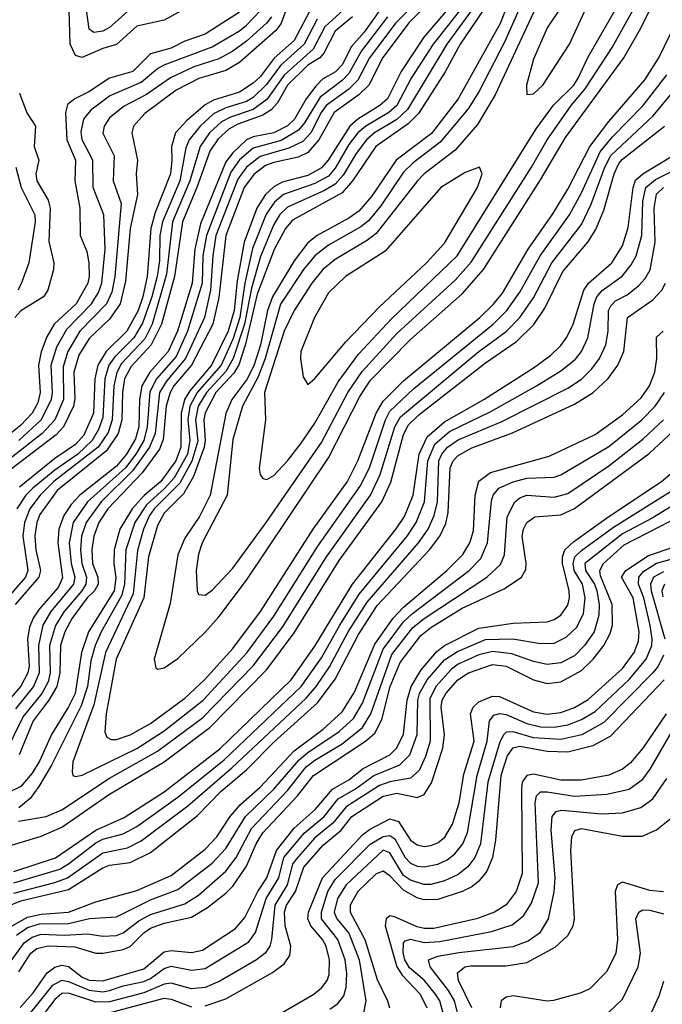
# Model space of a CAD drawing. Header units: inches. Extents: x 884549 to 1028252, y 526810 to 653624.
# Tile 270 of 656: x 917207 to 919087, y 602180 to 605061. Entities that reach past the tile are written whole.
import ezdxf

# ---------------------------------------------------------------- set-up
doc = ezdxf.new("R2010")
doc.units = ezdxf.units.IN
doc.header["$MEASUREMENT"] = 0
doc.layers.add('A9610', color=7, linetype='Continuous')

msp = doc.modelspace()

# ---------------------------------------------------------------- linework, layer by layer
at = {"layer": 'A9610', "color": 5}
for points, elevation in [([(918659.4, 605170), (918612.7, 605050), (918490, 604830), (918411.8, 604728.2), (918308.3, 604650), (918235.6, 604544.4), (918198.7, 604501.3), (918170, 604480.3), (918077.6, 604430), (918050, 604408.5), (918010, 604355.6), (917946.1, 604250), (917932, 604210), (917911.4, 604110), (917891.8, 604048.2), (917871.7, 604008.3), (917827.5, 603950), (917810, 603909.3), (917764.5, 603670), (917732.9, 603607.1), (917690, 603544.5), (917670, 603495.3), (917647.4, 603352.6), (917600.6, 603190), (917604.8, 603164.8), (917610, 603161.1), (917630, 603164.7), (917670, 603191.6), (917750, 603269.3), (917790, 603314.2), (917870, 603421.7), (918110, 603779.1), (918201.5, 603958.5), (918233.3, 604006.7), (918350, 604125.4), (918501.2, 604258.8), (918563.7, 604330), (918730, 604592.4), (918803.4, 604716.6), (918974.2, 604950), (919023.6, 605036.4), (919139, 605270)], 3020), ([(918402.4, 605150), (918307.7, 605052.3), (918230.2, 604950), (918195.8, 604884.2), (918170, 604857.9), (918103.2, 604810), (918088.7, 604790), (918059, 604730), (918034.9, 604705.1), (917994.4, 604685.6), (917910, 604661.1), (917870.5, 604629.5), (917845, 604595), (917781.1, 604430), (917771.5, 604370), (917765.3, 604270), (917747.6, 604190), (917692.3, 604070), (917636.1, 604003.9), (917616.1, 603970), (917603.6, 603850), (917587.2, 603810), (917538.1, 603741.9), (917445.5, 603650), (917401.5, 603590), (917387.8, 603550), (917384.9, 603510), (917389.1, 603470), (917402, 603430), (917400.1, 603410), (917389.1, 603390), (917337.5, 603330), (917311.4, 603288.6), (917293.9, 603230), (917296, 603150), (917290, 603124.2), (917271.6, 603090), (917217.4, 603022.6), (917164.8, 602915.2)], 2860), ([(918564, 605090), (918495.4, 604990), (918451.4, 604908.6), (918373.6, 604786.4), (918343.8, 604756.2), (918248.4, 604690), (918180.6, 604590), (918150, 604555), (918005, 604475), (917984.2, 604450), (917951.5, 604388.5), (917901.4, 604258.6), (917868, 604112), (917848.2, 604051.8), (917833.1, 604026.9), (917781.1, 603970), (917749.3, 603910.7), (917745.4, 603890), (917749.9, 603830), (917746.6, 603810), (917715.2, 603724.8), (917686.6, 603673.4), (917630, 603617.6), (917610, 603581), (917584.2, 603490), (917569.9, 603370), (917489.6, 603190), (917460.3, 603030), (917456.1, 602976.1), (917462.2, 602962.2), (917474.9, 602954.9), (917490, 602955.2), (917530, 602969), (917590, 603001.6), (917690, 603075.5), (917747.6, 603130), (917830, 603221.7), (917911.2, 603330), (918065.6, 603570), (918166.1, 603710), (918196.4, 603770), (918249.3, 603910), (918270, 603945), (918330, 604004.8), (918553.3, 604190), (918592.3, 604227.7), (918619, 604261), (918694.1, 604390), (918766.4, 604493.6), (918810, 604565.3), (918874.7, 604690), (918930, 604763.2), (919035.1, 604884.9), (919076.9, 604950), (919178.9, 605161.1)], 2980), ([(918690, 605144), (918624.9, 604995.1), (918549.8, 604850), (918519.2, 604800.8), (918437.4, 604702.6), (918357.8, 604642.2), (918330, 604614.8), (918263.4, 604516.6), (918226.9, 604473.1), (918204.5, 604455.5), (918110, 604402), (918070, 604369.9), (918037.5, 604330), (917970, 604228.7), (917924.6, 604070), (917904.1, 604015.9), (917858.5, 603930), (917830, 603833.3), (917813.9, 603670), (917740.7, 603530), (917730, 603497.7), (917723.4, 603450), (917726.4, 603390), (917730, 603379.5), (917750, 603377.5), (917770, 603391.5), (917830, 603456), (917928.2, 603590), (918090, 603823.9), (918167.1, 603970), (918208.5, 604031.5), (918310, 604142.8), (918480.8, 604299.2), (918527.9, 604352.1), (918704.1, 604630), (918749.9, 604710), (918820.2, 604810), (918860.8, 604859.2), (918940.3, 604979.7), (919001.7, 605090)], 3040), ([(918481.7, 605118.3), (918389.3, 605010), (918322.6, 604910), (918282.6, 604830), (918260.8, 604810), (918196.5, 604770), (918172.6, 604750), (918109.3, 604650.7), (918090, 604627.4), (918050, 604605.2), (917974.6, 604585.4), (917950, 604572.6), (917926.5, 604550), (917900.3, 604510), (917863.2, 604410), (917843.1, 604296.9), (917834.5, 604210), (917816.6, 604150), (917767.7, 604050), (917704.5, 603975.5), (917689.1, 603950), (917679.8, 603910), (917678.7, 603810), (917664.1, 603770), (917620.3, 603710), (917571.2, 603668.8), (917536.2, 603630), (917500.3, 603570), (917483.6, 603510), (917482.6, 603470), (917488.1, 603428.1), (917483.1, 603390), (917408.2, 603270), (917387.5, 603210), (917369.2, 603090), (917349.8, 603050.2), (917299.6, 602970), (917266.1, 602893.9), (917243.8, 602856.2), (917210, 602817.6), (917170, 602797.7)], 2920), ([(918510.7, 605110), (918416.2, 604990), (918351.7, 604890), (918309.7, 604810.3), (918286.5, 604790), (918219.8, 604750), (918196, 604730), (918170, 604695.8), (918130, 604627.2), (918110, 604603.8), (918070, 604581.5), (917978.8, 604550), (917952.2, 604527.8), (917927.5, 604492.5), (917888.2, 604391.8), (917865.2, 604290), (917851.2, 604190), (917831.3, 604128.7), (917796.2, 604050), (917726.2, 603970), (917704.4, 603930), (917699.1, 603890), (917705, 603830), (917698, 603790), (917659, 603721), (917631, 603689), (917578.1, 603641.9), (917543.4, 603590), (917517.4, 603510), (917513.8, 603410), (917505, 603375), (917445.4, 603270), (917428, 603230), (917415.1, 603184.9), (917405.1, 603110), (917386.6, 603053.4), (917300.1, 602879.9), (917263, 602817), (917237.8, 602782.2), (917204.7, 602755.3)], 2940), ([(918416.3, 605123.7), (918346.7, 605053.3), (918268.9, 604951.1), (918227.8, 604870), (918198.7, 604841.3), (918127.1, 604790), (918082.2, 604710), (918050, 604672.5), (918021.1, 604658.9), (917950, 604643.6), (917925.8, 604634.2), (917891.9, 604608.1), (917863.3, 604570), (917810, 604429.9), (917790, 604248), (917771.5, 604170), (917710, 604050.4), (917658.3, 603990), (917646.9, 603970), (917635.7, 603930), (917627, 603833), (917615.7, 603804.3), (917565.1, 603734.9), (917465.1, 603630), (917438.9, 603590), (917423.5, 603550), (917418.1, 603510), (917420.3, 603470), (917435.2, 603430), (917436.2, 603410), (917425.4, 603390), (917404.5, 603370), (917360.3, 603310), (917338.6, 603270), (917326.4, 603230), (917324, 603150), (917315.2, 603110), (917292.3, 603070), (917246, 603010), (917205.3, 602910)], 2880), ([(918722.2, 605110), (918598.1, 604841.9), (918545.7, 604754.3), (918480.6, 604679.4), (918390, 604610.3), (918370.4, 604590), (918250, 604435.4), (918224.3, 604415.7), (918130, 604359.9), (918093.6, 604330), (918061.3, 604290), (918009.5, 604210), (917980.9, 604150), (917923.1, 603970), (917925.7, 603890), (917907.9, 603747.9), (917910.2, 603730.2), (917918.7, 603718.7), (917930, 603715.5), (917950, 603727.6), (917990, 603770.1), (918030, 603821.9), (918070, 603880.8), (918138.8, 604001.2), (918197.9, 604082.1), (918294.1, 604185.9), (918486.9, 604370), (918717.8, 604742.2), (918768.8, 604811.2), (918827.5, 604870), (918841, 604890), (918869.1, 604950.9), (918950, 605091.3)], 3060), ([(918790, 605097.2), (918750, 605037.8), (918710, 604945.4), (918689.5, 604870), (918690, 604842.8), (918710, 604843.9), (918737.3, 604870), (918814.9, 604990), (918870.6, 605110.6)], 3080), ([(918154.4, 605090), (918099.9, 605040.1), (918065.1, 604974.9), (917980.6, 604899.4), (917930, 604827.5), (917890, 604798.2), (917824, 604776), (917797.4, 604762.6), (917762.3, 604730), (917734.7, 604690), (917705, 604590), (917654.2, 604470), (917636.2, 604316.2), (917594.6, 604170), (917572.8, 604127.2), (917505.2, 604054.8), (917490.7, 604029.3), (917482.8, 603990), (917477.9, 603890), (917466.3, 603853.7), (917436.4, 603810), (917307.3, 603710), (917266.5, 603670), (917236.3, 603630), (917220.9, 603590), (917216.2, 603550), (917230.9, 603450), (917223.7, 603430), (917154.8, 603350)], 2760), ([(917850, 605083.6), (917750, 605019.2), (917690, 604998), (917650, 604978), (917590, 604961.1), (917538.3, 604910), (917470, 604889.7), (917409.5, 604850.5), (917368.1, 604830), (917347.3, 604812.7), (917341.2, 604790), (917344.5, 604710), (917369.8, 604650), (917368.6, 604590), (917383.1, 604510), (917384.1, 604430), (917403, 604383), (917409.3, 604350), (917410.5, 604310), (917406.2, 604290), (917372.3, 604230), (917308.2, 604170), (917286.4, 604133.6), (917270.3, 604089.7), (917262.4, 604050), (917267.3, 603970), (917259.7, 603940.3), (917243.8, 603910), (917210, 603874.5), (917156, 603830)], 2620), ([(917990, 605100.6), (917970.6, 605049.4), (917956.3, 605030), (917850, 604936.2), (917810, 604912.3), (917730.6, 604889.4), (917665, 604855), (917573.5, 604786.5), (917539.5, 604750), (917534.9, 604730), (917551.6, 604650), (917547.4, 604610), (917551.9, 604550), (917529.9, 604450), (917516.3, 604296.3), (917500.5, 604230), (917470, 604185), (917410, 604128.1), (917380, 604080), (917365.8, 604030), (917368.2, 603951.8), (917364.7, 603930), (917335.3, 603870), (917313.4, 603846.6), (917162.1, 603730)], 2680), ([(918270, 605102.4), (918214.9, 605025.1), (918177.1, 604982.9), (918150, 604929.4), (918130.8, 604909.2), (918093, 604887), (918072.8, 604867.2), (918044.8, 604830), (918011.3, 604770), (917990, 604750.4), (917950.1, 604729.9), (917890, 604718.3), (917870.7, 604709.3), (917830, 604671.8), (917810, 604645.1), (917736.3, 604463.7), (917719.4, 604390), (917711.1, 604290), (917668.4, 604150), (917641.8, 604090), (917588.1, 604030), (917564.4, 603990), (917557.6, 603950), (917555.3, 603870), (917545.5, 603834.5), (917519.4, 603790), (917490, 603755.3), (917382.5, 603670), (917357.3, 603642.7), (917336.6, 603610), (917322, 603570), (917318.3, 603530), (917332.4, 603427.6), (917319.8, 603400.2), (917263.6, 603336.4), (917246, 603310), (917235.9, 603284.1), (917230, 603250), (917234.8, 603170), (917231, 603150), (917210, 603111.1), (917163.5, 603056.5)], 2820), ([(917204.5, 603830), (917270, 603890), (917299.7, 603950), (917303.1, 603970), (917299.4, 604050), (917315.8, 604104.2), (917344.7, 604155.3), (917416.9, 604230), (917437.2, 604262.8), (917447.4, 604290), (917457.4, 604390), (917453.5, 604490), (917421.8, 604570), (917420.6, 604650), (917390.1, 604710), (917386.8, 604733.2), (917394.6, 604770), (917419.4, 604800.6), (917470, 604838.5), (917561.9, 604878.1), (917610, 604918.5), (917630, 604929.2), (917770, 604982.3), (917850, 605029), (917870, 605045.6), (917911.5, 605088.5)], 2640), ([(918054.4, 605085.6), (918010, 605000.7), (917951.3, 604948.7), (917910, 604894.2), (917890, 604875.6), (917850, 604849), (917774.1, 604825.9), (917750, 604812.4), (917694.5, 604765.5), (917662.8, 604730), (917650.9, 604690), (917652.5, 604650), (917647.7, 604610), (917603, 604497), (917590.3, 604450), (917580.3, 604310), (917567.6, 604250), (917553.2, 604210), (917520.6, 604150), (917459.5, 604090), (917435.7, 604050), (917426.7, 604010), (917422.8, 603910), (917394.5, 603845.5), (917370, 603817.8), (917310, 603776.9), (917206.7, 603693.3)], 2720), ([(917710, 605103.6), (917630, 605059.9), (917550, 605042.7), (917490, 604988.6), (917450, 604977.1), (917390, 604951), (917370, 604956.4), (917354.5, 604990), (917351.3, 605090)], 2580), ([(918538.2, 605101.8), (918456.5, 604990), (918341.2, 604798.8), (918310.3, 604769.7), (918245.1, 604730), (918221.2, 604710), (918191, 604670), (918153.6, 604606.4), (918130, 604580), (918098.7, 604561.3), (917990, 604512.8), (917968.3, 604491.7), (917950, 604462.2), (917911.2, 604368.8), (917884.6, 604275.4), (917864.4, 604170), (917831.9, 604070), (917810, 604031.8), (917753.5, 603970), (917728.8, 603930), (917720.9, 603890), (917728, 603828), (917710.9, 603769.1), (917675.1, 603704.9), (917600.6, 603630), (917586.7, 603610), (917569.3, 603570), (917551.7, 603508.3), (917538.6, 603381.4), (917457.8, 603210), (917424, 603056), (917362.8, 602890), (917360.1, 602860.1), (917362.7, 602850), (917370, 602846.5), (917390, 602850.7), (917550, 602929.1), (917630, 602979.9), (917743.6, 603070), (917871.2, 603208.8), (917950, 603315.7), (918078.9, 603521.1), (918203.4, 603696.6), (918230.4, 603750), (918277, 603890), (918290, 603915.5), (918358.8, 603981.2), (918591.5, 604170), (918632.3, 604210), (918670, 604264), (918729.3, 604370.7), (918815, 604490), (918850, 604554.2), (918905, 604675), (918941, 604719), (919030.5, 604810), (919099.8, 604900.2)], 2960), ([(917530, 605092.3), (917470, 605038.5), (917450, 605027.7), (917424.3, 605024.3), (917410, 605033.1), (917402.3, 605090)], 2560), ([(917943.1, 605070), (917929, 605051), (917870, 604998), (917830, 604969), (917790, 604946.8), (917716.5, 604923.5), (917648.4, 604891.6), (917577.5, 604842.5), (917512.2, 604807.8), (917470, 604774.1), (917453.8, 604750), (917450, 604729), (917483.1, 604663.1), (917480.8, 604590), (917503.6, 604523.6), (917485.3, 604310), (917476.4, 604263.6), (917461.3, 604230), (917382.7, 604150), (917347.8, 604090), (917334.1, 604045.9), (917335.3, 603950), (917310, 603890), (917273.1, 603850), (917136.3, 603743.7)], 2660), ([(918180.5, 605070), (918130, 605027.8), (918097, 604963.1), (918084.7, 604950), (918050, 604928.1), (917990, 604870), (917961.6, 604818.4), (917942.6, 604797.4), (917918.4, 604781.6), (917844.7, 604755.3), (917818.9, 604741.1), (917787.5, 604712.5), (917763.1, 604676.9), (917725.3, 604570), (917683.4, 604470), (917659.5, 604310), (917622.1, 604170), (917591.9, 604110), (917533.4, 604046.6), (917513.9, 604010), (917508.1, 603970), (917506.2, 603890), (917495.2, 603850), (917460.7, 603799.3), (917316.7, 603683.3), (917266.3, 603613.7), (917257.2, 603590), (917251.4, 603550), (917253.8, 603510), (917267.8, 603450), (917263.4, 603430), (917194, 603350)], 2780), ([(918282.4, 605070), (918206.4, 604970), (918170, 604904), (918150, 604883), (918085.5, 604834.5), (918040.4, 604759.6), (918022.3, 604737.7), (917971.9, 604708.1), (917890, 604685.3), (917850, 604651), (917825, 604615), (917753.3, 604430), (917743.2, 604370), (917740.4, 604290), (917697.8, 604150), (917664.4, 604075.6), (917607, 604010), (917587.5, 603972.5), (917580, 603870), (917570.3, 603830), (917547, 603790), (917516.4, 603750), (917405, 603650), (917363.8, 603590), (917351.7, 603530), (917357.7, 603470), (917368.8, 603430), (917364.5, 603410), (917298.3, 603330), (917274.7, 603290), (917262, 603230), (917263.9, 603150), (917247.6, 603110), (917194.9, 603045.1)], 2840), ([(918077.2, 605062.8), (918038.7, 604990), (917970, 604927.4), (917928.7, 604871.3), (917890, 604833.7), (917870, 604821.5), (917810, 604803.2), (917774.3, 604785.7), (917735.1, 604750), (917702.9, 604710), (917693.3, 604686.7), (917675.4, 604590), (917624.3, 604470), (917617.4, 604430), (917615.6, 604355.6), (917609.2, 604310), (917593.8, 604250), (917566.6, 604173.4), (917541, 604130), (917484.9, 604075.1), (917467.8, 604050), (917456.3, 604010), (917450, 603896.8), (917437.9, 603862.1), (917419.3, 603830), (917376.8, 603790), (917310, 603743.6), (917245.6, 603690), (917225, 603670), (917198.7, 603630)], 2740), ([(917206.7, 604846.7), (917228.4, 604788.4), (917253.2, 604750), (917249.7, 604690), (917263.4, 604650), (917254.5, 604610), (917257.5, 604590), (917290, 604533.1), (917296.2, 604510), (917292.5, 604412.5), (917307, 604350), (917306.4, 604330), (917289.7, 604270), (917277, 604250), (917210.5, 604209.5), (917192.5, 604190)], 2580), ([(917203.5, 602716.5), (917284.2, 602730), (917330, 602749.2), (917470, 602841.7), (917610, 602920.4), (917741.4, 603018.6), (917890, 603170.4), (917975.9, 603284.1), (918104, 603490), (918233.4, 603670), (918261.7, 603730), (918304, 603870), (918320.5, 603899.5), (918549.8, 604090.2), (918630, 604148.7), (918670.2, 604190), (918710, 604247.5), (918763.5, 604350), (918850, 604461.6), (918878.8, 604521.2), (918918.7, 604630), (918936, 604664), (919060.3, 604779.7), (919134.1, 604870)], 2940), ([(917170, 602641.9), (917270, 602672.5), (917330, 602698.7), (917470, 602794.9), (917630, 602889.6), (917763.4, 602990), (917930, 603159.8), (918010, 603266.7), (918141.6, 603478.4), (918266.4, 603650), (918292.3, 603707.7), (918330, 603847.9), (918344.2, 603875.8), (918374.5, 603905.5), (918570, 604057.5), (918660.5, 604119.5), (918711, 604169), (918743, 604217), (918795.5, 604324.5), (918868.8, 604410), (918892.4, 604447.6), (918915.7, 604504.3), (918946.1, 604610), (918959.8, 604640.2), (918970, 604653.1), (919093.5, 604750)], 2920), ([(917190, 602568.3), (917311.6, 602608.4), (917430, 602689.7), (917513, 602727), (917630, 602801.6), (917792.7, 602927.3), (918000.7, 603130), (918070, 603227.8), (918180.2, 603410), (918308.4, 603571.6), (918332.2, 603607.8), (918357.5, 603670), (918375.9, 603790), (918399.1, 603840.9), (918450, 603884.3), (918564.8, 603950), (918710, 604042.3), (918760.3, 604079.7), (918790, 604108), (918807.7, 604132.3), (918825.6, 604170), (918856.9, 604270), (918871.1, 604290), (918938.6, 604350), (918970, 604399.3), (918986.9, 604453.1), (919001.5, 604570), (919008.6, 604591.4), (919029.4, 604610.6), (919178.6, 604701.4)], 2880), ([(917190, 602535.4), (917324.1, 602575.9), (917350, 602590.9), (917430, 602653.1), (917450, 602662.9), (917510, 602678.7), (917550, 602700.8), (917670, 602785.9), (917804.7, 602895.3), (918030, 603109.8), (918090, 603194.3), (918143.2, 603290), (918200.2, 603379.8), (918340.3, 603550), (918367, 603590), (918391.5, 603650), (918401.2, 603770), (918421.2, 603818.8), (918464.2, 603855.8), (918584.9, 603915.1), (918718.5, 603990), (918790, 604033.7), (918832.3, 604067.7), (918850, 604090.7), (918869, 604130), (918887.5, 604230), (918895, 604250), (918911, 604269), (918969.1, 604311), (918995.9, 604344.1), (919010, 604370.1), (919026.6, 604430), (919030.1, 604530), (919038.7, 604570), (919066.4, 604593.6), (919212.7, 604667.3)], 2860), ([(917195.6, 604630), (917211.5, 604570), (917251.2, 604490), (917252.1, 604470), (917233.6, 604350), (917211.6, 604288.4), (917201.9, 604270)], 2560), ([(917190, 602505.1), (917310, 602536.1), (917347.3, 602550), (917450, 602623), (917522.4, 602637.6), (917562, 602658), (917698.9, 602761.1), (917827.7, 602872.3), (918044.5, 603075.5), (918074, 603110), (918112.8, 603167.2), (918167.6, 603270), (918223, 603357), (918373.4, 603530), (918401.6, 603570), (918419.2, 603610), (918428.7, 603650), (918433.5, 603770), (918441.9, 603790), (918458.2, 603810), (918490, 603831.6), (918615.3, 603884.7), (918810, 603983), (918850, 604009.1), (918880.6, 604039.4), (918903.2, 604070), (918921.9, 604110), (918928.1, 604150), (918929.5, 604210), (918935.8, 604224.2), (918950, 604238.3), (918983.5, 604256.5), (919017.5, 604282.5), (919036.4, 604303.6), (919051, 604329), (919065.6, 604410), (919062.9, 604510), (919069.7, 604550.3), (919090, 604570.4)], 2840), ([(917172.8, 602467.2), (917210, 602483.3), (917350, 602515.8), (917450, 602579.2), (917470, 602587), (917530, 602595), (917590, 602624.6), (917727.2, 602732.8), (917796.1, 602803.9), (917870, 602866.7), (917951.5, 602948.5), (918077.8, 603062.2), (918130, 603131.7), (918197.7, 603262.3), (918253, 603347), (918406.1, 603510), (918436.4, 603550), (918453.1, 603586.9), (918460.6, 603619.4), (918466.5, 603750), (918475.4, 603770), (918490, 603786.1), (918530, 603808.6), (918648.1, 603851.9), (918830, 603936), (918884.7, 603970), (918928.6, 604011.4), (918956.6, 604050), (918973.9, 604090), (918984.4, 604190), (919058.9, 604241.1), (919085.3, 604270), (919096, 604290)], 2820), ([(917185.4, 602410), (917230, 602435.1), (917270, 602443.9), (917350, 602449.4), (917430, 602480.2), (917550, 602512.9), (917650, 602557.2), (917750, 602634.2), (917783.5, 602670), (917823, 602730), (917853.8, 602766.2), (917910, 602815.4), (918010, 602921.5), (918094.9, 602985.1), (918150, 603035.5), (918186.5, 603093.5), (918246.2, 603233.8), (918299.3, 603310), (918330, 603342.3), (918456.9, 603450), (918503.2, 603496.8), (918523.8, 603530), (918534.3, 603565.7), (918539, 603670), (918550, 603711.4), (918584, 603736), (918756, 603784), (918890, 603847.9), (918970, 603904.8), (919025.1, 603954.9), (919049.4, 603990), (919065.2, 604030), (919071, 604070), (919070, 604132.5), (919089.4, 604150)], 2780), ([(917197.8, 602382.2), (917230, 602405.2), (917264.7, 602415.3), (917350, 602416.3), (917411.1, 602431.1), (917490, 602435.6), (917590, 602486.3), (917670, 602515.8), (917770, 602592.7), (917810, 602636.5), (917867.7, 602730), (917950, 602810), (918024.4, 602895.6), (918050, 602917.4), (918141.6, 602978.4), (918183.3, 603016.7), (918210, 603061.8), (918270, 603219.4), (918330, 603299.6), (918356, 603324), (918521.7, 603450), (918555.4, 603484.6), (918575.7, 603530), (918586.9, 603653.1), (918592.4, 603670), (918608.6, 603690), (918650, 603709), (918690, 603719.8), (918770, 603722.4), (918790, 603729.7), (918930, 603812.4), (919026.4, 603890), (919065.5, 603930), (919093.1, 603970)], 2760), ([(917125.1, 602230), (917219.8, 602360.2), (917243.2, 602376.8), (917270, 602385), (917337.6, 602382.4), (917406.8, 602386.8), (917450, 602379.1), (917490, 602381.6), (917510, 602389.3), (917555.8, 602424.2), (917590, 602443.4), (917690, 602474.3), (917730, 602499.8), (917810.3, 602569.7), (917840.2, 602610), (917885, 602695), (917990, 602805.4), (918045.4, 602874.6), (918070, 602894.4), (918150, 602942.5), (918210, 602990.4), (918234.4, 603030), (918295.8, 603204.2), (918357.3, 603282.7), (918390, 603309.3), (918573.9, 603430), (918613.1, 603466.9), (918625.1, 603494.9), (918633.2, 603606.8), (918654.9, 603650), (918670, 603662.5), (918690, 603669.8), (918770, 603664.2), (918810, 603674.6), (918930, 603755.5), (919030, 603833.9), (919090, 603890.7)], 2740), ([(917204.9, 602275.1), (917239.7, 602330), (917256.8, 602343.2), (917290, 602351.1), (917368, 602348), (917430, 602330), (917450, 602329.6), (917510, 602340.4), (917530.5, 602349.5), (917570, 602389.6), (917590, 602402.6), (917630, 602418), (917710, 602435), (917756.3, 602463.7), (917810, 602505.1), (917830, 602525.7), (917870, 602584.6), (917898.7, 602650), (917918.2, 602681.8), (918019.5, 602790), (918066.1, 602850), (918219, 602950), (918246, 602974), (918266, 603014), (918290.9, 603110), (918319.7, 603180.3), (918380.5, 603259.5), (918410, 603283), (918500.9, 603339.1), (918623.7, 603396.3), (918675.2, 603430), (918687.5, 603452.5), (918688.9, 603470), (918676.6, 603550), (918680.2, 603570), (918690.4, 603590), (918713.7, 603606.3), (918790, 603612.8), (918830, 603630.6), (919048.2, 603791.8), (919132.3, 603870)], 2720), ([(917208.9, 602171.1), (917246.6, 602213.4), (917287.5, 602272.5), (917310, 602288.5), (917330, 602294.4), (917350, 602290.4), (917390, 602259.2), (917410, 602251.2), (917450, 602248.9), (917570, 602283.6), (917630, 602333.3), (917650, 602338), (917710, 602331.3), (917741.6, 602338.4), (917838.4, 602401.6), (917866, 602434), (917903.9, 602510), (917930.3, 602550), (917958.2, 602630), (918010, 602695.2), (918071.3, 602750), (918121.6, 602810), (918170, 602837.3), (918211.5, 602870), (918289.6, 602910), (918309.7, 602930.3), (918329.5, 602970.5), (918340.5, 603070), (918351.8, 603110), (918381, 603159), (918427.2, 603212.8), (918450, 603230.2), (918550, 603280.6), (918650, 603295.7), (918750, 603299.7), (918770, 603306), (918790, 603319.2), (918810, 603348.1), (918815, 603370), (918814.7, 603390), (918794.9, 603470), (918794.3, 603490), (918801.8, 603510), (918826.7, 603533.3), (918930, 603607.2), (919083.9, 603710), (919179, 603790)], 2680), ([(917232.6, 602147.4), (917303.6, 602236.4), (917330, 602251.2), (917350, 602247.3), (917410, 602221.9), (917450, 602216.7), (917470, 602220.4), (917510, 602234.2), (917570, 602247.1), (917590, 602256), (917630, 602284.7), (917650, 602292.1), (917710, 602279.7), (917750, 602284.7), (917877.4, 602362.6), (917896.6, 602390), (917928.2, 602490), (917965, 602550), (917980.1, 602610), (918038.9, 602681.1), (918097.9, 602730), (918138.6, 602781.4), (918189.4, 602810.6), (918243.3, 602850), (918319.4, 602880.6), (918348.6, 602910), (918369.4, 602970), (918371.7, 603070), (918376.2, 603090), (918398.8, 603130), (918450, 603188.6), (918487.6, 603212.4), (918570, 603247.8), (918649.2, 603249.2), (918730, 603235.5), (918770, 603237.1), (918805.9, 603254.1), (918836.7, 603283.3), (918856.4, 603323.6), (918861.2, 603370), (918852.9, 603410), (918828.7, 603450), (918825.6, 603470), (918831.1, 603490), (918850, 603508.3), (918943.5, 603576.5), (919126.6, 603690)], 2660), ([(919193.1, 603686.9), (919056.9, 603603.1), (918970, 603557.1), (918859.6, 603470), (918862.2, 603450), (918888, 603410), (918895, 603390), (918902.2, 603350), (918901.4, 603318.6), (918887.3, 603270), (918859.5, 603230), (918830, 603200.1), (918790, 603179.6), (918750, 603174.2), (918710, 603182.8), (918646.1, 603206.1), (918590, 603212.3), (918550, 603203), (918490, 603175.9), (918470, 603161), (918424.6, 603110), (918406.3, 603073.7), (918407.4, 602950), (918394.5, 602905.5), (918375.3, 602864.7), (918350, 602841.5), (918290, 602831.1), (918259.2, 602820.8), (918161.8, 602758.2), (918123.3, 602710), (918070, 602667.5), (918015.5, 602604.5), (918005.1, 602590), (917989.5, 602530), (917952.9, 602470), (917943.8, 602370), (917938.6, 602350), (917925, 602330), (917899.4, 602310), (917792.4, 602247.6), (917750, 602229.3), (917710, 602225.5), (917650, 602242), (917630, 602239.2), (917570, 602213.8), (917470, 602187.5), (917430, 602186.8), (917350, 602212.6), (917330, 602211.9), (917310, 602193.9), (917256.1, 602123.9)], 2640), ([(917750, 602175.7), (917810, 602196.6), (917946.6, 602273.4), (917981.1, 602298.9), (917997.2, 602322.8), (918000.1, 602350), (917983.6, 602410), (917981.3, 602450), (917987.1, 602470), (918013.5, 602510), (918038.2, 602581.8), (918094.3, 602645.7), (918147.2, 602690), (918178.9, 602730), (918270, 602789.5), (918310, 602797.6), (918370, 602785), (918390, 602793.8), (918411.4, 602828.6), (918445, 602930), (918449.6, 602970), (918439.6, 603050), (918442.9, 603070), (918453.3, 603090), (918488.7, 603130), (918520.1, 603150), (918590, 603174.3), (918630, 603169.8), (918710, 603130), (918750, 603119), (918790, 603124), (918850, 603156.6), (918884.3, 603190), (918915.7, 603230), (918934.4, 603265.6), (918940.9, 603290), (918940.5, 603350), (918905.8, 603434.2), (918904.1, 603450), (918914.6, 603470), (918975.5, 603524.5), (919210, 603646)], 2620), ([(917970, 602153.1), (918067.7, 602210), (918090, 602228.4), (918106, 602250), (918112.2, 602267.8), (918113.5, 602310), (918103.2, 602350), (918093.1, 602370), (918058.8, 602410), (918049.8, 602430), (918052.2, 602450), (918092.8, 602550), (918210, 602675.6), (918230, 602691.5), (918290, 602722.7), (918314.8, 602714.8), (918350, 602660.8), (918370, 602646.3), (918390, 602641.9), (918410, 602644.6), (918430, 602653), (918450.4, 602669.6), (918472.7, 602707.3), (918492.4, 602770), (918506.3, 602853.7), (918536.1, 602950), (918525.3, 603030), (918533.3, 603050), (918550, 603065.1), (918590, 603082.1), (918610, 603081), (918710, 603036), (918750, 603029.6), (918790, 603034.3), (918830, 603048.7), (918870, 603072.2), (918970, 603163.1), (919004.8, 603210), (919016.8, 603243.2), (919019.2, 603270), (919001.9, 603370), (918967.6, 603430), (918979.7, 603450), (919046.7, 603493.3), (919121, 603519)], 2580), ([(918114.4, 602165.6), (918137.7, 602182.3), (918154.9, 602205.1), (918162.3, 602230), (918164, 602270), (918159.1, 602310), (918137.3, 602370), (918090, 602430), (918089.6, 602450), (918108.5, 602510), (918130, 602545.2), (918231.7, 602648.3), (918270, 602671), (918290, 602673.7), (918304, 602664), (918334.8, 602610), (918350, 602593.4), (918370, 602584.5), (918390, 602582.5), (918430, 602590.4), (918457.2, 602602.8), (918479.8, 602620.2), (918503.3, 602650), (918516.7, 602683.3), (918544.7, 602850), (918574.2, 602950), (918581.6, 603010), (918593.9, 603026.1), (918610, 603031.4), (918630, 603027.7), (918690, 603002.2), (918730, 602992), (918770, 602991), (918810, 602997.8), (918850, 603013.3), (918890, 603037.3), (918990, 603130.1), (919039.1, 603190), (919055.9, 603230), (919057.4, 603250), (919051.4, 603288.6), (919032.8, 603370), (919017.4, 603410), (919018.3, 603430), (919032.8, 603447.2), (919070, 603470.8), (919130, 603488)], 2560), ([(919090, 603445.9), (919061.2, 603430), (919052.4, 603410), (919054.4, 603390), (919094.5, 603250)], 2540), ([(919093, 603410), (919085.3, 603390), (919088, 603372)], 2520), ([(919090, 603202), (919074.5, 603170), (919058.6, 603150), (918915.2, 603004.8), (918850.9, 602969.1), (918790, 602955), (918710, 602959.7), (918650, 602977.6), (918630, 602976.2), (918623, 602970), (918611.8, 602948.2), (918575.9, 602830), (918555.1, 602650), (918538.5, 602610), (918517.7, 602582.3), (918490, 602560.1), (918450, 602541.5), (918410, 602530.8), (918389, 602531), (918350, 602543), (918330, 602557.3), (918290, 602623.3), (918270, 602631.5), (918161.6, 602530), (918137.1, 602490), (918127.2, 602450), (918134.3, 602430), (918170, 602388.3), (918200, 602310), (918219.6, 602190), (918211.5, 602150)], 2540), ([(919092, 603130), (918934.9, 602965.1), (918883.7, 602936.3), (918810, 602918), (918750, 602919.8), (918670, 602934.3), (918648.8, 602930), (918633.1, 602906.9), (918614.1, 602850), (918599.2, 602660.8), (918590.3, 602609.7), (918573.8, 602570), (918550, 602540.4), (918530, 602524.2), (918501.3, 602510), (918430, 602486.9), (918390, 602485.6), (918370, 602491.5), (918330, 602513.8), (918290, 602555.9), (918270, 602569.5), (918250, 602562.3), (918195.9, 602510), (918173.3, 602470), (918174.1, 602450), (918216.3, 602370), (918252.8, 602252.8), (918283.3, 602190), (918288.6, 602170)], 2520), ([(919098.1, 603030), (919030, 602930.1), (918993.6, 602886.4), (918970, 602868.4), (918930, 602850.9), (918850, 602836.3), (918790, 602835.8), (918710, 602853.4), (918690, 602849.4), (918676.9, 602830), (918675, 602810), (918676.9, 602563.1), (918659.5, 602510), (918630, 602471.6), (918595.9, 602450), (918543.4, 602430), (918418.2, 602401.8), (918390, 602401.5), (918370, 602407), (918303.8, 602436.2), (918290, 602439), (918278.7, 602430), (918276.1, 602410), (918310, 602290), (918325.3, 602265.3), (918378.5, 602210), (918398, 602170)], 2480), ([(918447.1, 602150), (918435.9, 602190), (918423.7, 602210), (918390.5, 602250.5), (918347.1, 602287.1), (918333.5, 602310), (918328.7, 602331.3), (918330, 602359.7), (918334.2, 602365.8), (918349.7, 602370.3), (918390, 602361.3), (918436.1, 602364), (918587, 602393), (918647.1, 602412.9), (918681.1, 602438.9), (918703.6, 602476.4), (918724.2, 602535.8), (918715.2, 602770), (918718.4, 602790), (918730, 602801.4), (918750, 602802.2), (918830, 602789.4), (918924.5, 602795.5), (918990, 602809.4), (919030, 602839.2), (919051.6, 602868.4), (919130, 603005.2)], 2460), ([(918494.4, 602130), (918479.3, 602190), (918460.9, 602220.9), (918407.3, 602290), (918402.8, 602310), (918430, 602320.8), (918491.3, 602331.3), (918650.6, 602349.4), (918694.6, 602365.4), (918730, 602391.7), (918753.5, 602430), (918770.6, 602509.4), (918773.4, 602550), (918761.3, 602690), (918764.7, 602730), (918776, 602744), (918791.5, 602748.5), (918910, 602737.9), (918970, 602740.4), (919023.5, 602756.5), (919058.6, 602781.4), (919099.6, 602840.4)], 2440), ([(918529.3, 602170), (918490.2, 602250), (918487.8, 602272.2), (918509, 602290), (918527, 602292.9), (918630, 602292.5), (918690, 602302.7), (918772.9, 602347.1), (918810, 602381.5), (918825.9, 602410), (918829.9, 602430), (918819, 602630), (918821.8, 602670), (918831.1, 602688.9), (918850, 602694.2), (918970, 602672), (919028, 602672), (919070, 602690.5), (919113.8, 602726.2)], 2420), ([(919090, 602509.4), (919050, 602512.9), (918970, 602537.8), (918955.5, 602530), (918948.4, 602510), (918955.3, 602370), (918950.3, 602330), (918924, 602276), (918874.5, 602225.5), (918846.8, 602213.2), (918768.4, 602191.6), (918750, 602189.6), (918650, 602205), (918630, 602201.1), (918615, 602190), (918612.5, 602170)], 2380), ([(918930, 602156.9), (918970, 602195.5), (919016.5, 602290), (919023.2, 602330), (919009.6, 602430), (919017.8, 602450), (919030, 602456.5), (919050, 602456), (919090, 602444.4)], 2360), ([(919090, 602247), (919076.4, 602203.6), (919042.8, 602130)], 2340), ([(917450, 602150.6), (917630, 602197.7), (917650, 602195.3), (917710, 602172.6)], 2620)]:
    msp.add_lwpolyline(points, dxfattribs=dict(at, elevation=elevation))
at = {"layer": 'A9610', "color": 5, "elevation": 3080}
msp.add_lwpolyline([(918552.3, 604630), (918510, 604614), (918438.8, 604570), (918276.5, 604383.5), (918159.8, 604310), (918110, 604261.6), (918069, 604190), (918029.5, 604090), (918028, 604070), (918036, 604016), (918050, 603994), (918070, 604011.3), (918161.4, 604118.6), (918259.1, 604220.9), (918396.9, 604350), (918450, 604407.2), (918545.9, 604570), (918559.4, 604610)], close=True, dxfattribs=at)

doc.saveas('drawing.dxf')
